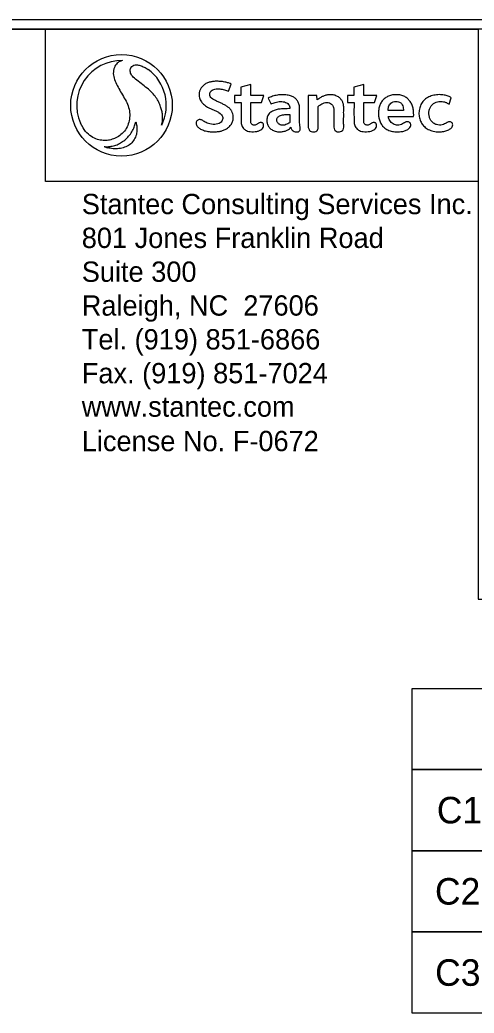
# Model space of a CAD drawing. Extents: x 2320980 to 2456309, y 595047 to 606177.
# Drawn here: x 2455978 to 2456001.9, y 596904.3 to 596956.6 of the extents above; entities that cross this region are included whole.
import ezdxf

# ---------------------------------------------------------------- set-up
doc = ezdxf.new("R2010")
doc.units = 0
for name, color, linetype in [('Prop Dimension', 7, 'Continuous'), ('Prop Pavement Schedule Description CELL', 7, 'Continuous'), ('Scratch_Level_0', 7, 'Continuous'), ('Sheet Data Text CELL', 7, 'Continuous'), ('Sheet Plan CELL', 7, 'Continuous'), ('Sheet Plot Border Inside CELL', 7, 'Continuous')]:
    doc.layers.add(name, color=color, linetype=linetype)

msp = doc.modelspace()

# ---------------------------------------------------------------- linework, layer by layer
at = {"layer": 'Prop Dimension'}
for points in [[(2455998.637, 596921.366), (2456042.107, 596921.366), (2456042.107, 596917.09), (2455998.637, 596917.09)], [(2455998.637, 596917.09), (2456042.106, 596917.09), (2456042.106, 596912.814), (2455998.637, 596912.814)], [(2455998.637, 596912.814), (2456042.106, 596912.814), (2456042.106, 596908.538), (2455998.637, 596908.538)], [(2455998.637, 596908.538), (2456042.106, 596908.538), (2456042.106, 596904.262), (2455998.637, 596904.262)]]:
    msp.add_lwpolyline(points, close=True, dxfattribs=at)
at = {"layer": 'Scratch_Level_0'}
msp.add_lwpolyline([(2455979.323, 596956.076), (2456002.097, 596956.079), (2456002.098, 596948.07), (2455979.324, 596948.067)], close=True, dxfattribs=at)
at = {"layer": 'Sheet Data Text CELL'}
for p, q in [((2455988.965, 596952.819), (2455989.095, 596953.192)), ((2455990.145, 596953.169), (2455989.619, 596953.022)), ((2455990.145, 596952.585), (2455990.145, 596953.169)), ((2455996.092, 596953.17), (2455995.566, 596953.023)), ((2455996.092, 596952.586), (2455996.092, 596953.17)), ((2455989.619, 596952.585), (2455989.285, 596952.585)), ((2455989.285, 596952.585), (2455989.285, 596952.219)), ((2455989.619, 596953.022), (2455989.619, 596952.585)), ((2455990.826, 596952.585), (2455990.145, 596952.585)), ((2455990.699, 596952.219), (2455990.826, 596952.585)), ((2455993.606, 596952.584), (2455993.163, 596952.584)), ((2455993.163, 596952.584), (2455993.163, 596950.906)), ((2455993.635, 596952.362), (2455993.606, 596952.584)), ((2455995.566, 596952.586), (2455995.231, 596952.586)), ((2455995.231, 596952.586), (2455995.231, 596952.22)), ((2455995.566, 596953.023), (2455995.566, 596952.586)), ((2455996.773, 596952.586), (2455996.092, 596952.586)), ((2455996.645, 596952.22), (2455996.773, 596952.586)), ((2455989.285, 596952.219), (2455989.623, 596952.219)), ((2455990.135, 596951.294), (2455990.142, 596952.219)), ((2455990.142, 596952.219), (2455990.699, 596952.219)), ((2455991.046, 596952.451), (2455991.206, 596952.141)), ((2455995.231, 596952.22), (2455995.57, 596952.22)), ((2455996.082, 596951.295), (2455996.089, 596952.22)), ((2455996.089, 596952.22), (2455996.645, 596952.22)), ((2456000.57, 596952.131), (2456000.686, 596952.475)), ((2455992.195, 596951.591), (2455992.196, 596951.176)), ((2455993.679, 596950.906), (2455993.679, 596952.014)), ((2455998.174, 596951.803), (2455997.371, 596951.803)), ((2455997.371, 596951.481), (2455998.707, 596951.481))]:
    msp.add_line(p, q, dxfattribs=at)
for points in [[(2455983.379, 596954.428), (2455983.379, 596954.428)], [(2455984.732, 596953.965), (2455984.732, 596953.965)]]:
    msp.add_lwpolyline(points, dxfattribs=at)
msp.add_circle((2455983.328, 596952.072), 2.673, dxfattribs=at)
for start, end in [(88.7738, 203.6916), (88.7673, 88.7738), (333.7886, 53.4398), (247.1256, 251.4651)]:
    msp.add_arc((2455983.328, 596952.072), 2.357, start, end, dxfattribs=at)
for points, degree in [([(2455983.379, 596954.428), (2455983.322, 596954.416), (2455983.188, 596954.388), (2455983.013, 596954.209), (2455982.883, 596953.916), (2455982.9, 596953.587), (2455983.016, 596953.269), (2455983.192, 596952.96), (2455983.374, 596952.619), (2455983.576, 596952.297), (2455983.716, 596951.97), (2455983.782, 596951.614), (2455983.739, 596951.258), (2455983.635, 596950.931), (2455983.434, 596950.634), (2455983.17, 596950.423), (2455982.894, 596950.299), (2455982.644, 596950.222), (2455982.365, 596950.222), (2455982.055, 596950.265), (2455981.749, 596950.405), (2455981.423, 596950.681), (2455981.266, 596950.952), (2455981.17, 596951.125)], 3), ([(2455983.379, 596954.428), (2455983.379, 596954.428), (2455983.379, 596954.428), (2455983.379, 596954.428)], 2), ([(2455985.442, 596951.031), (2455985.463, 596951.114), (2455985.498, 596951.269), (2455985.491, 596951.518), (2455985.467, 596951.737), (2455985.403, 596951.94), (2455985.327, 596952.175), (2455985.194, 596952.43), (2455985.004, 596952.67), (2455984.756, 596952.923), (2455984.446, 596953.148), (2455984.127, 596953.409), (2455983.871, 596953.601), (2455983.781, 596953.827), (2455983.78, 596953.999), (2455983.865, 596954.115), (2455983.978, 596954.196), (2455984.129, 596954.21), (2455984.307, 596954.176), (2455984.513, 596954.089), (2455984.655, 596954.009), (2455984.732, 596953.965)], 3), ([(2455989.095, 596953.192), (2455989.072, 596953.203), (2455988.968, 596953.253), (2455988.77, 596953.305), (2455988.527, 596953.335), (2455988.306, 596953.346), (2455988.121, 596953.328), (2455987.945, 596953.291), (2455987.775, 596953.224), (2455987.611, 596953.111), (2455987.493, 596952.961), (2455987.426, 596952.809), (2455987.411, 596952.667), (2455987.418, 596952.536), (2455987.446, 596952.411), (2455987.499, 596952.308), (2455987.563, 596952.215), (2455987.642, 596952.13), (2455987.738, 596952.053), (2455987.856, 596951.982), (2455988.003, 596951.906), (2455988.165, 596951.832), (2455988.33, 596951.762), (2455988.466, 596951.692), (2455988.566, 596951.607), (2455988.635, 596951.527), (2455988.659, 596951.429), (2455988.656, 596951.336), (2455988.618, 596951.233), (2455988.533, 596951.148), (2455988.398, 596951.09), (2455988.238, 596951.066), (2455988.06, 596951.074), (2455987.903, 596951.107), (2455987.776, 596951.17), (2455987.673, 596951.212), (2455987.604, 596951.277), (2455987.538, 596951.302), (2455987.478, 596951.328), (2455987.413, 596951.324), (2455987.348, 596951.304), (2455987.293, 596951.256), (2455987.257, 596951.188), (2455987.254, 596951.113), (2455987.265, 596951.039), (2455987.323, 596950.961), (2455987.435, 596950.849), (2455987.633, 596950.752), (2455987.878, 596950.687), (2455988.127, 596950.674), (2455988.341, 596950.68), (2455988.528, 596950.704), (2455988.692, 596950.754), (2455988.863, 596950.831), (2455989.027, 596950.96), (2455989.154, 596951.12), (2455989.208, 596951.309), (2455989.215, 596951.479), (2455989.194, 596951.633), (2455989.133, 596951.757), (2455989.06, 596951.881), (2455988.932, 596951.986), (2455988.787, 596952.083), (2455988.627, 596952.16), (2455988.454, 596952.241), (2455988.274, 596952.318), (2455988.121, 596952.399), (2455988.018, 596952.492), (2455987.974, 596952.583), (2455987.966, 596952.678), (2455987.994, 596952.765), (2455988.053, 596952.841), (2455988.135, 596952.895), (2455988.243, 596952.934), (2455988.372, 596952.944), (2455988.5, 596952.939), (2455988.627, 596952.919), (2455988.75, 596952.892), (2455988.865, 596952.858), (2455988.934, 596952.831), (2455988.965, 596952.819)], 3), ([(2455992.247, 596950.915), (2455992.248, 596950.897), (2455992.252, 596950.854), (2455992.295, 596950.79), (2455992.357, 596950.718), (2455992.469, 596950.666), (2455992.587, 596950.67), (2455992.697, 596950.694), (2455992.74, 596950.781), (2455992.742, 596950.868), (2455992.717, 596950.985), (2455992.69, 596951.307), (2455992.71, 596951.647), (2455992.704, 596952.015), (2455992.662, 596952.193), (2455992.562, 596952.353), (2455992.454, 596952.476), (2455992.276, 596952.566), (2455992.056, 596952.623), (2455991.795, 596952.64), (2455991.531, 596952.614), (2455991.277, 596952.555), (2455991.121, 596952.485), (2455991.046, 596952.451)], 3), ([(2455993.679, 596952.014), (2455993.687, 596952.022), (2455993.723, 596952.055), (2455993.809, 596952.107), (2455993.921, 596952.181), (2455994.063, 596952.224), (2455994.207, 596952.223), (2455994.346, 596952.178), (2455994.441, 596952.079), (2455994.493, 596951.961), (2455994.52, 596951.801), (2455994.503, 596951.562), (2455994.515, 596951.259), (2455994.499, 596951.006), (2455994.51, 596950.832), (2455994.57, 596950.738), (2455994.675, 596950.672), (2455994.797, 596950.674), (2455994.913, 596950.702), (2455995.008, 596950.774), (2455995.035, 596950.912), (2455995.015, 596951.156), (2455995.028, 596951.456), (2455995.021, 596951.786), (2455995.033, 596951.996), (2455995.005, 596952.178), (2455994.948, 596952.306), (2455994.857, 596952.437), (2455994.711, 596952.54), (2455994.527, 596952.627), (2455994.317, 596952.632), (2455994.128, 596952.621), (2455993.958, 596952.565), (2455993.807, 596952.495), (2455993.706, 596952.415), (2455993.653, 596952.375), (2455993.635, 596952.362)], 3), ([(2455998.707, 596951.481), (2455998.709, 596951.532), (2455998.713, 596951.66), (2455998.69, 596951.866), (2455998.638, 596952.097), (2455998.527, 596952.275), (2455998.402, 596952.429), (2455998.243, 596952.538), (2455998.041, 596952.618), (2455997.815, 596952.633), (2455997.593, 596952.629), (2455997.382, 596952.562), (2455997.201, 596952.459), (2455997.044, 596952.309), (2455996.937, 596952.128), (2455996.877, 596951.929), (2455996.854, 596951.726), (2455996.851, 596951.507), (2455996.9, 596951.305), (2455996.98, 596951.108), (2455997.102, 596950.939), (2455997.288, 596950.805), (2455997.519, 596950.691), (2455997.788, 596950.677), (2455998.033, 596950.679), (2455998.241, 596950.724), (2455998.405, 596950.803), (2455998.524, 596950.907), (2455998.568, 596951.019), (2455998.548, 596951.11), (2455998.503, 596951.183), (2455998.431, 596951.203), (2455998.36, 596951.213), (2455998.278, 596951.187), (2455998.181, 596951.126), (2455998.07, 596951.059), (2455997.934, 596951.028), (2455997.808, 596951.025), (2455997.684, 596951.057), (2455997.581, 596951.128), (2455997.479, 596951.211), (2455997.419, 596951.323), (2455997.382, 596951.413), (2455997.374, 596951.464), (2455997.371, 596951.481)], 3), ([(2456000.686, 596952.475), (2456000.642, 596952.5), (2456000.532, 596952.561), (2456000.319, 596952.617), (2456000.053, 596952.645), (2455999.77, 596952.612), (2455999.499, 596952.524), (2455999.276, 596952.374), (2455999.115, 596952.172), (2455999.015, 596951.938), (2455998.98, 596951.676), (2455999.001, 596951.411), (2455999.091, 596951.174), (2455999.225, 596950.992), (2455999.411, 596950.833), (2455999.666, 596950.714), (2455999.965, 596950.667), (2456000.239, 596950.685), (2456000.466, 596950.745), (2456000.645, 596950.827), (2456000.762, 596950.94), (2456000.768, 596951.047), (2456000.758, 596951.127), (2456000.704, 596951.176), (2456000.649, 596951.209), (2456000.588, 596951.213), (2456000.506, 596951.2), (2456000.433, 596951.136), (2456000.326, 596951.091), (2456000.22, 596951.041), (2456000.067, 596951.029), (2455999.908, 596951.043), (2455999.755, 596951.126), (2455999.64, 596951.242), (2455999.548, 596951.38), (2455999.52, 596951.544), (2455999.496, 596951.706), (2455999.542, 596951.866), (2455999.604, 596952.013), (2455999.695, 596952.13), (2455999.818, 596952.217), (2455999.958, 596952.272), (2456000.122, 596952.285), (2456000.286, 596952.27), (2456000.443, 596952.22), (2456000.529, 596952.16), (2456000.57, 596952.131)], 3), ([(2455989.623, 596952.219), (2455989.621, 596951.892), (2455989.62, 596951.547), (2455989.624, 596951.162), (2455989.641, 596951.07), (2455989.677, 596950.944), (2455989.749, 596950.858), (2455989.821, 596950.791), (2455989.898, 596950.74), (2455990.02, 596950.698), (2455990.188, 596950.679), (2455990.362, 596950.687), (2455990.536, 596950.711), (2455990.668, 596950.778), (2455990.765, 596950.856), (2455990.81, 596950.946), (2455990.815, 596951.025), (2455990.801, 596951.092), (2455990.766, 596951.131), (2455990.724, 596951.156), (2455990.675, 596951.165), (2455990.623, 596951.166), (2455990.57, 596951.152), (2455990.523, 596951.114), (2455990.47, 596951.074), (2455990.405, 596951.046), (2455990.336, 596951.024), (2455990.264, 596951.032), (2455990.202, 596951.066), (2455990.154, 596951.114), (2455990.133, 596951.197), (2455990.134, 596951.256), (2455990.135, 596951.294)], 3), ([(2455991.206, 596952.141), (2455991.23, 596952.154), (2455991.303, 596952.193), (2455991.422, 596952.23), (2455991.566, 596952.267), (2455991.702, 596952.276), (2455991.844, 596952.271), (2455991.972, 596952.231), (2455992.083, 596952.167), (2455992.161, 596952.074), (2455992.194, 596951.979), (2455992.194, 596951.92), (2455992.194, 596951.901)], 3), ([(2455995.57, 596952.22), (2455995.568, 596951.892), (2455995.567, 596951.548), (2455995.57, 596951.163), (2455995.588, 596951.07), (2455995.624, 596950.944), (2455995.695, 596950.859), (2455995.768, 596950.792), (2455995.844, 596950.741), (2455995.967, 596950.698), (2455996.135, 596950.68), (2455996.309, 596950.687), (2455996.482, 596950.711), (2455996.614, 596950.778), (2455996.711, 596950.857), (2455996.757, 596950.947), (2455996.762, 596951.026), (2455996.747, 596951.092), (2455996.712, 596951.132), (2455996.671, 596951.156), (2455996.621, 596951.165), (2455996.569, 596951.166), (2455996.517, 596951.153), (2455996.47, 596951.115), (2455996.417, 596951.075), (2455996.351, 596951.047), (2455996.282, 596951.025), (2455996.211, 596951.033), (2455996.149, 596951.067), (2455996.1, 596951.115), (2455996.08, 596951.198), (2455996.081, 596951.257), (2455996.082, 596951.295)], 3), ([(2455997.371, 596951.803), (2455997.371, 596951.82), (2455997.371, 596951.861), (2455997.376, 596951.939), (2455997.402, 596952.04), (2455997.465, 596952.146), (2455997.562, 596952.231), (2455997.695, 596952.278), (2455997.837, 596952.282), (2455997.97, 596952.241), (2455998.083, 596952.169), (2455998.139, 596952.046), (2455998.167, 596951.922), (2455998.172, 596951.84), (2455998.174, 596951.803)], 3), ([(2455992.194, 596951.901), (2455992.16, 596951.9), (2455992.05, 596951.898), (2455991.859, 596951.889), (2455991.632, 596951.877), (2455991.42, 596951.83), (2455991.224, 596951.749), (2455991.053, 596951.602), (2455990.973, 596951.394), (2455990.984, 596951.198), (2455991.016, 596951.03), (2455991.118, 596950.888), (2455991.266, 596950.758), (2455991.478, 596950.679), (2455991.698, 596950.676), (2455991.902, 596950.702), (2455992.057, 596950.757), (2455992.172, 596950.835), (2455992.22, 596950.887), (2455992.247, 596950.915)], 3), ([(2455992.196, 596951.176), (2455992.183, 596951.165), (2455992.134, 596951.128), (2455992.045, 596951.08), (2455991.92, 596951.028), (2455991.787, 596951.02), (2455991.672, 596951.05), (2455991.592, 596951.102), (2455991.54, 596951.163), (2455991.505, 596951.237), (2455991.5, 596951.316), (2455991.515, 596951.395), (2455991.562, 596951.47), (2455991.643, 596951.518), (2455991.739, 596951.561), (2455991.866, 596951.578), (2455991.996, 596951.585), (2455992.111, 596951.592), (2455992.171, 596951.591), (2455992.195, 596951.591)], 3), ([(2455982.412, 596949.901), (2455982.47, 596949.895), (2455982.606, 596949.882), (2455982.84, 596949.927), (2455983.101, 596949.988), (2455983.336, 596950.125), (2455983.552, 596950.277), (2455983.755, 596950.495), (2455983.923, 596950.737), (2455984.03, 596950.99), (2455984.062, 596951.139), (2455984.078, 596951.21)], 3), ([(2455984.078, 596951.21), (2455984.095, 596951.15), (2455984.139, 596950.997), (2455984.15, 596950.741), (2455984.106, 596950.463), (2455983.963, 596950.211), (2455983.771, 596949.979), (2455983.491, 596949.852), (2455983.194, 596949.784), (2455982.888, 596949.779), (2455982.679, 596949.819), (2455982.579, 596949.838)], 3), ([(2455993.163, 596950.906), (2455993.168, 596950.884), (2455993.179, 596950.834), (2455993.216, 596950.749), (2455993.31, 596950.677), (2455993.441, 596950.676), (2455993.573, 596950.686), (2455993.651, 596950.772), (2455993.679, 596950.847), (2455993.679, 596950.888), (2455993.679, 596950.906)], 3)]:
    msp.add_open_spline(points, degree=degree, dxfattribs=at)
at = {"layer": 'Sheet Plan CELL'}
for points in [[(2455742.104, 596746.076), (2455742.099, 596956.071), (2456002.097, 596956.079), (2456002.099, 596926.066), (2456042.107, 596926.064), (2456042.107, 596746.076)], [(2456042.112, 596956.076), (2455742.104, 596956.076), (2455742.104, 596746.076), (2456042.107, 596746.076)]]:
    msp.add_lwpolyline(points, close=True, dxfattribs=at)
at = {"layer": 'Sheet Plot Border Inside CELL'}
msp.add_lwpolyline([(2455711.407, 596745.574), (2456044.604, 596745.576), (2456044.607, 596956.574), (2455711.407, 596956.574)], close=True, dxfattribs=at)

# ---------------------------------------------------------------- texts
at = {"layer": 'Prop Pavement Schedule Description CELL'}
for s, p in [('C1', (2455999.929, 596914.254)), ('C2', (2455999.831, 596909.978)), ('C3', (2455999.839, 596905.701))]:
    msp.add_text(s, height=1.3969, dxfattribs=at).set_placement(p)
at = {"layer": 'Sheet Data Text CELL'}
for s, height, p in [('Stantec Consulting Services Inc.', 1.06932, (2455981.236, 596946.34)), ('801 Jones Franklin Road', 1.06932, (2455981.236, 596944.559)), ('Suite 300', 1.0693, (2455981.236, 596942.777)), ('Raleigh, NC  27606', 1.06932, (2455981.236, 596940.996)), ('Tel. (919) 851-6866', 1.06932, (2455981.237, 596939.215)), ('Fax. (919) 851-7024', 1.06932, (2455981.237, 596937.433)), ('www.stantec.com', 1.06932, (2455981.237, 596935.673)), ('License No. F-0672', 1.06932, (2455981.237, 596933.857))]:
    msp.add_text(s, height=height, rotation=0.0071, dxfattribs=at).set_placement(p)

doc.saveas('drawing.dxf')
